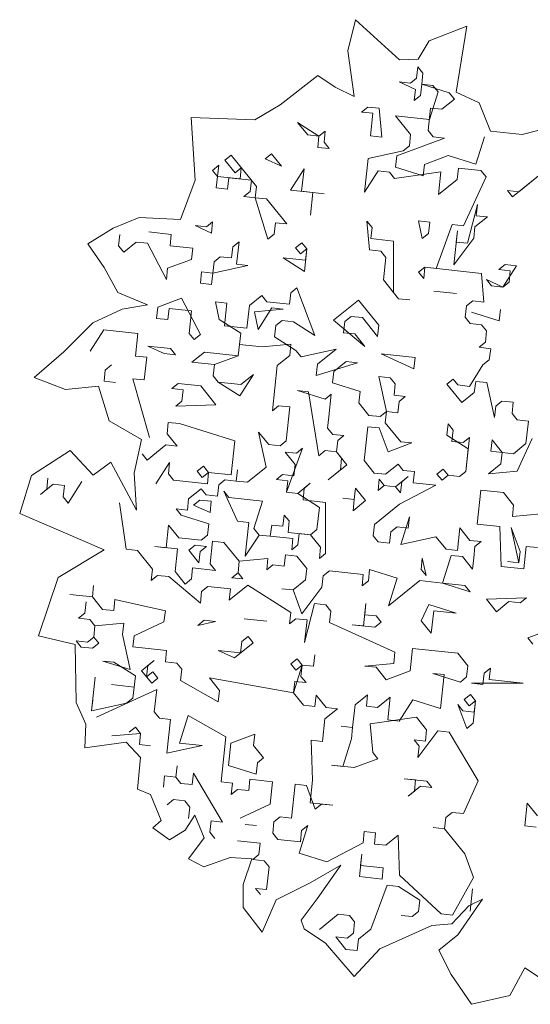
# Model space of a CAD drawing. Header units: metres. Extents: x -228 to 168, y -124 to 293.
# Tile 509 of 613: x 118.88 to 122.35, y 41.93 to 48.64. Entities that reach past the tile are written whole.
import ezdxf

# ---------------------------------------------------------------- set-up
doc = ezdxf.new("R2010")
doc.units = ezdxf.units.M
doc.header["$MEASUREMENT"] = 0
doc.layers.add('Bepflanzung.3 _ UMGEBUNG', color=7, linetype='Continuous')

msp = doc.modelspace()

# ---------------------------------------------------------------- linework, layer by layer
at = {"layer": 'Bepflanzung.3 _ UMGEBUNG', "color": 33, "linetype": 'Continuous', "lineweight": 18, "true_color": 0xa89c73}
for p, q in [((121.1656, 48.639), (121.1125, 48.4259)), ((121.4659, 48.3662), (121.1656, 48.639)), ((121.9227, 48.5949), (121.6672, 48.4941)), ((121.8511, 48.1449), (121.9227, 48.5949)), ((121.6672, 48.4941), (121.5916, 48.369)), ((121.1125, 48.4259), (121.1556, 48.1159)), ((121.5916, 48.369), (121.4659, 48.3662)), ((121.5814, 48.2413), (121.5897, 48.3182)), ((121.5897, 48.3182), (121.624, 48.2756)), ((120.9088, 48.2579), (120.6527, 48.058)), ((121.026, 48.1789), (120.9088, 48.2579)), ((121.5388, 48.207), (121.5814, 48.2413)), ((121.624, 48.2756), (121.6157, 48.1987)), ((121.1556, 48.1159), (121.026, 48.1789)), ((121.5732, 48.1644), (121.462, 48.2152)), ((121.462, 48.2152), (121.5388, 48.207)), ((121.6157, 48.1987), (121.6075, 48.1218)), ((121.6157, 48.1987), (121.8038, 48.1396)), ((121.6926, 48.1905), (121.6157, 48.1987)), ((121.7269, 48.1479), (121.6926, 48.1905)), ((121.5649, 48.0875), (121.5732, 48.1644)), ((121.6075, 48.1218), (121.5649, 48.0875)), ((121.6679, 47.9598), (121.7269, 48.1479)), ((121.8038, 48.1396), (121.8381, 48.0971)), ((122.0066, 48.0732), (121.8511, 48.1449)), ((120.6527, 48.058), (120.4793, 47.9573)), ((121.2066, 48.0093), (121.2491, 48.0436)), ((121.2491, 48.0436), (121.326, 48.0354)), ((121.326, 48.0354), (121.3438, 47.839)), ((121.6761, 48.0367), (121.6596, 47.8829)), ((121.753, 48.0284), (121.6761, 48.0367)), ((121.8381, 48.0971), (121.753, 48.0284)), ((122.0844, 47.88), (122.0066, 48.0732)), ((120.4793, 47.9573), (120.0462, 47.9731)), ((120.0462, 47.9731), (120.074, 47.5463)), ((121.2835, 48.001), (121.2066, 48.0093)), ((121.267, 47.8473), (121.2835, 48.001)), ((121.5402, 47.8568), (121.4372, 47.9845)), ((121.4372, 47.9845), (121.6679, 47.9598)), ((120.9169, 47.8459), (120.7713, 47.9393)), ((120.7713, 47.9393), (120.84, 47.8542)), ((122.5525, 47.9225), (122.3001, 47.8569)), ((120.84, 47.8542), (120.9169, 47.8459)), ((120.9086, 47.7691), (120.9169, 47.8459)), ((120.9169, 47.8459), (120.9594, 47.8803)), ((120.9594, 47.8803), (120.9512, 47.8034)), ((121.3438, 47.839), (121.267, 47.8473)), ((121.7708, 47.8321), (121.4468, 47.7113)), ((121.5319, 47.78), (121.5402, 47.8568)), ((121.6596, 47.8829), (121.694, 47.8404)), ((121.694, 47.8404), (121.7708, 47.8321)), ((121.985, 47.6536), (122.0441, 47.8417)), ((122.3001, 47.8569), (122.0844, 47.88)), ((120.9855, 47.7608), (120.9086, 47.7691)), ((120.9512, 47.8034), (120.9855, 47.7608)), ((121.4894, 47.7456), (121.5319, 47.78)), ((120.277, 47.6813), (120.3196, 47.7156)), ((120.3196, 47.7156), (120.4912, 47.5027)), ((120.5503, 47.6908), (120.5928, 47.7252)), ((120.5928, 47.7252), (120.6615, 47.64)), ((121.2505, 47.6935), (121.4894, 47.7456)), ((121.4468, 47.7113), (121.4386, 47.6344)), ((121.6349, 47.6523), (121.7969, 47.7127)), ((121.7969, 47.7127), (121.985, 47.6536)), ((120.1919, 47.6126), (120.2345, 47.6469)), ((120.2345, 47.6469), (120.2262, 47.57)), ((120.3457, 47.5961), (120.277, 47.6813)), ((120.3882, 47.6304), (120.3457, 47.5961)), ((120.38, 47.5536), (120.3882, 47.6304)), ((120.6615, 47.64), (120.5503, 47.6908)), ((121.2257, 47.4628), (121.2505, 47.6935)), ((121.4386, 47.6344), (121.6266, 47.5754)), ((121.6266, 47.5754), (121.6349, 47.6523)), ((120.2262, 47.57), (120.1919, 47.6126)), ((120.218, 47.4932), (120.2262, 47.57)), ((120.2262, 47.57), (120.38, 47.5536)), ((120.7219, 47.478), (120.8152, 47.6235)), ((120.8152, 47.6235), (120.7987, 47.4698)), ((121.3191, 47.6084), (121.2257, 47.4628)), ((121.396, 47.6001), (121.3191, 47.6084)), ((121.4303, 47.5576), (121.396, 47.6001)), ((121.7461, 47.6015), (121.4303, 47.5576)), ((121.7296, 47.4477), (121.7461, 47.6015)), ((121.8655, 47.6275), (121.8573, 47.5506)), ((122.0193, 47.611), (121.8655, 47.6275)), ((121.9012, 47.2349), (122.0536, 47.5685)), ((122.0536, 47.5685), (122.0193, 47.611)), ((122.4463, 47.6041), (122.2335, 47.4325)), ((122.276, 47.4668), (122.4463, 47.6041)), ((120.074, 47.5463), (119.9752, 47.2772)), ((120.3031, 47.5618), (120.2949, 47.4849)), ((120.4569, 47.5453), (120.3031, 47.5618)), ((120.4486, 47.4684), (120.4569, 47.5453)), ((120.4912, 47.5027), (120.483, 47.4259)), ((121.8573, 47.5506), (121.7296, 47.4477)), ((120.2949, 47.4849), (120.218, 47.4932)), ((120.4061, 47.4341), (120.4486, 47.4684)), ((120.483, 47.4259), (120.4061, 47.4341)), ((120.8756, 47.4615), (120.7219, 47.478)), ((120.7987, 47.4698), (120.9525, 47.4533)), ((120.8756, 47.4615), (120.8591, 47.3077)), ((120.8591, 47.3077), (120.8756, 47.4615)), ((120.9525, 47.4533), (120.8756, 47.4615)), ((122.2335, 47.4325), (122.1992, 47.4751)), ((122.1992, 47.4751), (122.276, 47.4668)), ((120.483, 47.4259), (120.5598, 47.4176)), ((120.5694, 47.1444), (120.483, 47.4259)), ((120.5598, 47.4176), (120.6971, 47.2474)), ((121.9273, 47.1154), (121.9946, 47.3804)), ((121.9946, 47.3804), (121.9863, 47.3035)), ((122.0632, 47.2953), (121.9781, 47.2266)), ((121.9863, 47.3035), (122.0632, 47.2953)), ((119.6931, 47.2913), (119.5162, 47.2176)), ((119.9752, 47.2772), (119.6931, 47.2913)), ((120.185, 47.1856), (120.0738, 47.2364)), ((120.0738, 47.2364), (120.1507, 47.2282)), ((120.1507, 47.2282), (120.1932, 47.2625)), ((120.1932, 47.2625), (120.185, 47.1856)), ((120.6202, 47.2556), (120.612, 47.1787)), ((120.6971, 47.2474), (120.6202, 47.2556)), ((121.2614, 47.0702), (121.2436, 47.2665)), ((121.2436, 47.2665), (121.2779, 47.2239)), ((121.6197, 47.1484), (121.5937, 47.2678)), ((121.5937, 47.2678), (121.6705, 47.2596)), ((121.6705, 47.2596), (121.6623, 47.1827)), ((121.7144, 46.9438), (121.8243, 47.2431)), ((121.8243, 47.2431), (121.9012, 47.2349)), ((119.5162, 47.2176), (119.3433, 47.1117)), ((119.5534, 47.0978), (119.5617, 47.1747)), ((119.758, 47.1925), (119.9118, 47.176)), ((119.9118, 47.176), (119.9035, 47.0992)), ((120.612, 47.1787), (120.5694, 47.1444)), ((121.2779, 47.2239), (121.2696, 47.1471)), ((121.6623, 47.1827), (121.6197, 47.1484)), ((121.8339, 46.9699), (121.8586, 47.2005)), ((121.8586, 47.2005), (121.8504, 47.1237)), ((121.9781, 47.2266), (121.9698, 47.1497)), ((119.3433, 47.1117), (119.4549, 46.9516)), ((119.5877, 47.0553), (119.5534, 47.0978)), ((119.6729, 47.1239), (119.5877, 47.0553)), ((119.7498, 47.1157), (119.6729, 47.1239)), ((119.8788, 46.8685), (119.7498, 47.1157)), ((119.9035, 47.0992), (120.0573, 47.0827)), ((120.3305, 47.0922), (120.3731, 47.1266)), ((120.3731, 47.1266), (120.3566, 46.9728)), ((120.7575, 47.0853), (120.8001, 47.1197)), ((120.8001, 47.1197), (120.8344, 47.0771)), ((121.2696, 47.1471), (121.4234, 47.1306)), ((121.4234, 47.1306), (121.4247, 46.7805)), ((121.9698, 47.1497), (121.8339, 46.9699)), ((121.8504, 47.1237), (121.9273, 47.1154)), ((120.0573, 47.0827), (120.0491, 47.0058)), ((120.3223, 47.0154), (120.3305, 47.0922)), ((120.7918, 47.0428), (120.7575, 47.0853)), ((120.8344, 47.0771), (120.7918, 47.0428)), ((120.8344, 47.0771), (120.8179, 46.9233)), ((120.8261, 47.0002), (120.8344, 47.0771)), ((121.3383, 47.0619), (121.2614, 47.0702)), ((121.3726, 47.0194), (121.3383, 47.0619)), ((120.0491, 47.0058), (119.887, 46.9454)), ((120.1946, 46.9124), (120.2028, 46.9893)), ((120.4335, 46.9646), (120.1946, 46.9124)), ((120.2028, 46.9893), (120.2454, 47.0236)), ((120.2454, 47.0236), (120.3223, 47.0154)), ((120.3566, 46.9728), (120.4335, 46.9646)), ((120.8179, 46.9233), (120.6724, 47.0167)), ((120.6724, 47.0167), (120.8261, 47.0002)), ((121.3561, 46.8656), (121.3726, 47.0194)), ((122.1414, 46.9369), (122.184, 46.9712)), ((122.2609, 46.963), (122.1675, 46.8174)), ((122.184, 46.9712), (122.2609, 46.963)), ((119.4549, 46.9516), (119.5483, 46.7799)), ((119.887, 46.9454), (119.8788, 46.8685)), ((120.1094, 46.8438), (120.1177, 46.9207)), ((120.1177, 46.9207), (120.1946, 46.9124)), ((120.1946, 46.9124), (120.1863, 46.8355)), ((121.595, 46.9177), (121.6376, 46.9521)), ((121.6293, 46.8752), (121.595, 46.9177)), ((121.6376, 46.9521), (121.6293, 46.8752)), ((122.022, 46.9108), (121.6376, 46.9521)), ((121.6376, 46.9521), (121.7144, 46.9438)), ((122.0398, 46.7145), (122.022, 46.9108)), ((122.2183, 46.9287), (122.1414, 46.9369)), ((122.2101, 46.8518), (122.2183, 46.9287)), ((120.1863, 46.8355), (120.1094, 46.8438)), ((121.4591, 46.7379), (121.3561, 46.8656)), ((122.1675, 46.8174), (122.0563, 46.8683)), ((122.0563, 46.8683), (122.0906, 46.8257)), ((122.0906, 46.8257), (122.1675, 46.8174)), ((122.1675, 46.8174), (122.2101, 46.8518)), ((119.5483, 46.7799), (119.7492, 46.6965)), ((120.4431, 46.6913), (120.5282, 46.76)), ((120.5282, 46.76), (120.5625, 46.7174)), ((120.7163, 46.7009), (120.7245, 46.7778)), ((120.7245, 46.7778), (120.7671, 46.8121)), ((120.7671, 46.8121), (120.8879, 46.4881)), ((121.4247, 46.7805), (121.4591, 46.7379)), ((121.698, 46.79), (121.8517, 46.7736)), ((121.8517, 46.7736), (121.698, 46.79)), ((119.7492, 46.6965), (119.5769, 46.6659)), ((119.8197, 46.6804), (119.9817, 46.7408)), ((119.9817, 46.7408), (120.1108, 46.4937)), ((120.2385, 46.5966), (120.2124, 46.7161)), ((120.2124, 46.7161), (120.2893, 46.7078)), ((120.2893, 46.7078), (120.2728, 46.5541)), ((120.4266, 46.5376), (120.4431, 46.6913)), ((120.5625, 46.7174), (120.7163, 46.7009)), ((121.0156, 46.591), (121.1858, 46.7283)), ((121.1858, 46.7283), (121.3231, 46.5581)), ((121.4591, 46.7379), (121.5359, 46.7297)), ((121.5359, 46.7297), (121.4591, 46.7379)), ((121.9204, 46.6884), (121.9629, 46.7227)), ((121.9629, 46.7227), (122.0398, 46.7145)), ((119.5769, 46.6659), (119.3786, 46.5729)), ((119.8115, 46.6035), (119.8197, 46.6804)), ((119.8966, 46.6722), (119.8884, 46.5953)), ((120.0504, 46.6557), (119.8966, 46.6722)), ((120.0339, 46.5019), (120.0504, 46.6557)), ((120.4774, 46.6488), (120.6737, 46.6666)), ((120.5034, 46.5293), (120.4774, 46.6488)), ((120.5968, 46.6748), (120.5034, 46.5293)), ((120.6737, 46.6666), (120.5968, 46.6748)), ((121.9121, 46.6115), (121.9204, 46.6884)), ((122.1428, 46.5868), (121.9547, 46.6459)), ((121.9547, 46.6459), (122.1428, 46.5868)), ((122.151, 46.6637), (122.1428, 46.5868)), ((122.1428, 46.5868), (122.151, 46.6637)), ((119.3786, 46.5729), (119.1799, 46.3761)), ((119.8884, 46.5953), (119.8115, 46.6035)), ((120.384, 46.5032), (120.2385, 46.5966)), ((120.6655, 46.5897), (120.6229, 46.5554)), ((120.7423, 46.5815), (120.6655, 46.5897)), ((120.8879, 46.4881), (120.7423, 46.5815)), ((121.2297, 46.4125), (121.0156, 46.591)), ((121.0925, 46.5828), (121.0842, 46.5059)), ((121.135, 46.6171), (121.0925, 46.5828)), ((121.2119, 46.6089), (121.135, 46.6171)), ((121.3149, 46.4812), (121.2119, 46.6089)), ((121.3231, 46.5581), (121.3149, 46.4812)), ((121.9464, 46.569), (121.9121, 46.6115)), ((122.0233, 46.5607), (121.9464, 46.569)), ((122.0576, 46.5182), (122.0233, 46.5607)), ((119.4531, 46.5253), (119.3598, 46.3798)), ((119.6838, 46.5006), (119.4531, 46.5253)), ((119.6673, 46.3468), (119.6838, 46.5006)), ((120.0682, 46.4593), (120.0339, 46.5019)), ((120.1108, 46.4937), (120.0682, 46.4593)), ((120.2728, 46.5541), (120.4266, 46.5376)), ((120.3675, 46.3495), (120.384, 46.5032)), ((120.6229, 46.5554), (120.6147, 46.4785)), ((121.0842, 46.5059), (121.1611, 46.4977)), ((121.1611, 46.4977), (121.2297, 46.4125)), ((122.0494, 46.4413), (122.0576, 46.5182)), ((120.3758, 46.4264), (120.3675, 46.3495)), ((120.5295, 46.4099), (120.3758, 46.4264)), ((120.7259, 46.4277), (120.5295, 46.4099)), ((120.6147, 46.4785), (120.7602, 46.3851)), ((120.7176, 46.3508), (120.7259, 46.4277)), ((122.0068, 46.407), (122.0494, 46.4413)), ((119.1799, 46.3761), (118.9781, 46.202)), ((119.8636, 46.3646), (119.7524, 46.4154)), ((119.7524, 46.4154), (119.9062, 46.399)), ((119.9405, 46.3564), (119.8636, 46.3646)), ((119.9062, 46.399), (119.9405, 46.3564)), ((120.0517, 46.3056), (120.1369, 46.3742)), ((120.1369, 46.3742), (120.3675, 46.3495)), ((120.7602, 46.3851), (120.7945, 46.3426)), ((120.7945, 46.3426), (121.0334, 46.3947)), ((121.0334, 46.3947), (120.9057, 46.2917)), ((121.5633, 46.2601), (121.3409, 46.3617)), ((121.3409, 46.3617), (121.5716, 46.337)), ((122.0854, 46.3966), (122.0068, 46.407)), ((122.0755, 46.3218), (122.0854, 46.3966)), ((119.7442, 46.3386), (119.6673, 46.3468)), ((119.7277, 46.1848), (119.7442, 46.3386)), ((120.2055, 46.2891), (120.0517, 46.3056)), ((120.2055, 46.2891), (120.1972, 46.2122)), ((120.1972, 46.2122), (120.2055, 46.2891)), ((120.3675, 46.3495), (120.2055, 46.2891)), ((120.6325, 46.2822), (120.7176, 46.3508)), ((120.8975, 46.2149), (121.1789, 46.3013)), ((120.9057, 46.2917), (120.8975, 46.2149)), ((121.102, 46.3096), (121.0169, 46.2409)), ((121.1789, 46.3013), (121.102, 46.3096)), ((121.5716, 46.337), (121.5633, 46.2601)), ((122.0329, 46.2875), (122.0755, 46.3218)), ((119.4627, 46.2521), (119.4545, 46.1752)), ((119.5053, 46.2864), (119.4627, 46.2521)), ((120.4705, 46.2218), (120.3771, 46.0763)), ((120.3853, 46.1531), (120.4705, 46.2218)), ((120.5995, 45.9746), (120.6325, 46.2822)), ((121.0169, 46.2409), (121.0087, 46.1641)), ((121.9412, 46.1399), (122.0329, 46.2875)), ((118.9781, 46.202), (119.1911, 46.1184)), ((119.4545, 46.1752), (119.5314, 46.167)), ((119.7633, 45.7921), (119.6508, 46.193)), ((119.6508, 46.193), (119.7277, 46.1848)), ((119.9158, 46.1257), (119.9583, 46.1601)), ((119.9583, 46.1601), (120.1121, 46.1436)), ((120.1972, 46.2122), (120.2316, 46.1696)), ((120.2316, 46.1696), (120.1972, 46.2122)), ((120.2316, 46.1696), (120.3853, 46.1531)), ((120.3771, 46.0763), (120.2316, 46.1696)), ((121.0087, 46.1641), (121.1967, 46.105)), ((121.3766, 45.9691), (121.3244, 46.208)), ((121.3244, 46.208), (121.4013, 46.1997)), ((121.4013, 46.1997), (121.4356, 46.1571)), ((121.4356, 46.1571), (121.4274, 46.0803)), ((121.7875, 46.1563), (121.83, 46.1907)), ((121.8887, 46.0308), (121.7875, 46.1563)), ((121.83, 46.1907), (121.8626, 46.1502)), ((121.9838, 46.1742), (121.9738, 46.0994)), ((122.059, 46.1681), (121.9838, 46.1742)), ((122.1111, 45.9292), (122.059, 46.1681)), ((119.1911, 46.1184), (119.4173, 46.1432)), ((119.4173, 46.1432), (119.4899, 45.9062)), ((119.9927, 46.1175), (119.9158, 46.1257)), ((119.9844, 46.0406), (119.9927, 46.1175)), ((120.1121, 46.1436), (120.2151, 46.0159)), ((120.8466, 46.1037), (120.7698, 46.1119)), ((120.7698, 46.1119), (120.9578, 46.0528)), ((120.9166, 45.6684), (120.8466, 46.1037)), ((120.9578, 46.0528), (121.0004, 46.0872)), ((121.0004, 46.0872), (120.9839, 45.9334)), ((121.1967, 46.105), (121.1885, 46.0281)), ((121.8626, 46.1502), (121.9412, 46.1399)), ((121.9738, 46.0994), (121.8887, 46.0308)), ((119.9419, 46.0063), (119.9844, 46.0406)), ((121.1885, 46.0281), (121.2571, 45.943)), ((121.4274, 46.0803), (121.5043, 46.072)), ((121.4617, 46.0377), (121.4535, 45.9608)), ((121.5043, 46.072), (121.4617, 46.0377)), ((122.1619, 46.0404), (122.1194, 46.006)), ((122.2388, 46.0321), (122.1619, 46.0404)), ((122.2306, 45.9552), (122.2388, 46.0321)), ((120.2151, 46.0159), (119.9419, 46.0063)), ((120.6421, 46.009), (120.5995, 45.9746)), ((120.7189, 46.0007), (120.6421, 46.009)), ((120.6942, 45.7701), (120.7189, 46.0007)), ((121.334, 45.9347), (121.3766, 45.9691)), ((121.3766, 45.9691), (121.3683, 45.8922)), ((121.4535, 45.9608), (121.3766, 45.9691)), ((122.1194, 46.006), (122.1111, 45.9292)), ((122.2649, 45.9127), (122.2306, 45.9552)), ((119.4899, 45.9062), (119.7096, 45.7792)), ((119.891, 45.8951), (119.8828, 45.8182)), ((119.9679, 45.8868), (119.891, 45.8951)), ((120.3441, 45.7687), (119.9679, 45.8868)), ((120.9839, 45.9334), (120.9757, 45.8565)), ((121.2571, 45.943), (121.334, 45.9347)), ((121.3683, 45.8922), (121.473, 45.7623)), ((122.3418, 45.9044), (122.2649, 45.9127)), ((122.3253, 45.7506), (122.3418, 45.9044)), ((120.5583, 45.5902), (120.5061, 45.8291)), ((120.5061, 45.8291), (120.5748, 45.744)), ((120.9757, 45.8565), (121.01, 45.8139)), ((121.2489, 45.8661), (121.2242, 45.6354)), ((121.3258, 45.8578), (121.2489, 45.8661)), ((121.3879, 45.6937), (121.3258, 45.8578)), ((121.7871, 45.8084), (121.7953, 45.8853)), ((121.7953, 45.8853), (121.8296, 45.8427)), ((121.8296, 45.8427), (121.8214, 45.7658)), ((119.7096, 45.7792), (119.659, 45.5502)), ((119.8828, 45.8182), (119.9514, 45.7331)), ((120.3194, 45.5381), (120.3441, 45.7687)), ((120.6516, 45.7357), (120.6942, 45.7701)), ((121.01, 45.8139), (121.0869, 45.8057)), ((121.0443, 45.7714), (121.0361, 45.6945)), ((121.0869, 45.8057), (121.0443, 45.7714)), ((121.5482, 45.7562), (121.3879, 45.6937)), ((121.473, 45.7623), (121.5482, 45.7562)), ((121.9326, 45.715), (121.7871, 45.8084)), ((121.8214, 45.7658), (121.8983, 45.7576)), ((121.8983, 45.7576), (121.9409, 45.7919)), ((121.9409, 45.7919), (121.9161, 45.5612)), ((122.0864, 45.6985), (122.0946, 45.7754)), ((122.0946, 45.7754), (122.1633, 45.6903)), ((122.3678, 45.785), (122.2662, 45.5626)), ((119.2237, 45.7031), (118.9608, 45.5333)), ((119.3804, 45.5349), (119.2237, 45.7031)), ((119.8745, 45.7413), (119.7469, 45.6384)), ((119.9514, 45.7331), (119.8745, 45.7413)), ((120.5748, 45.744), (120.6516, 45.7357)), ((120.7546, 45.608), (120.686, 45.6932)), ((120.686, 45.6932), (120.7628, 45.6849)), ((120.8054, 45.7192), (120.6955, 45.4199)), ((120.7628, 45.6849), (120.8054, 45.7192)), ((120.9592, 45.7027), (120.9166, 45.6684)), ((121.0361, 45.6945), (120.9592, 45.7027)), ((121.0361, 45.6945), (121.1064, 45.6072)), ((121.0704, 45.6519), (121.0361, 45.6945)), ((121.9161, 45.5612), (121.9326, 45.715)), ((122.1633, 45.6903), (122.0864, 45.6985)), ((122.155, 45.6134), (122.1633, 45.6903)), ((122.1633, 45.6903), (122.2401, 45.682)), ((122.2401, 45.682), (122.3253, 45.7506)), ((119.5002, 45.6238), (119.3804, 45.5349)), ((119.6755, 45.2976), (119.5002, 45.6238)), ((119.7469, 45.6384), (119.7125, 45.6809)), ((119.8072, 45.4763), (119.9006, 45.6219)), ((119.9006, 45.6219), (119.8924, 45.545)), ((121.0639, 45.5729), (121.0704, 45.6519)), ((121.2242, 45.6354), (121.2928, 45.5503)), ((120.0887, 45.5628), (120.1313, 45.5971)), ((120.123, 45.5202), (120.0887, 45.5628)), ((120.1656, 45.5546), (120.123, 45.5202)), ((120.1313, 45.5971), (120.1656, 45.5546)), ((120.1573, 45.4777), (120.1656, 45.5546)), ((120.1656, 45.5546), (120.3194, 45.5381)), ((120.3537, 45.4955), (120.3619, 45.5724)), ((120.3619, 45.5724), (120.3537, 45.4955)), ((120.4306, 45.4873), (120.5583, 45.5902)), ((120.7464, 45.5311), (120.7546, 45.608)), ((121.1064, 45.6072), (120.9787, 45.5043)), ((120.9787, 45.5043), (121.0639, 45.5729)), ((121.2928, 45.5503), (121.3697, 45.5421)), ((121.3697, 45.5421), (121.4548, 45.6107)), ((121.4548, 45.6107), (121.4891, 45.5681)), ((121.4891, 45.5681), (121.566, 45.5599)), ((121.566, 45.5599), (121.5578, 45.483)), ((121.7198, 45.5434), (121.7623, 45.5777)), ((121.7623, 45.5777), (121.7967, 45.5352)), ((121.9161, 45.5612), (121.8735, 45.5269)), ((121.8735, 45.5269), (121.9161, 45.5612)), ((122.0699, 45.5447), (122.155, 45.6134)), ((122.2662, 45.5626), (122.0699, 45.5447)), ((118.9608, 45.5333), (118.8802, 45.2746)), ((119.0645, 45.4394), (119.0727, 45.5162)), ((119.3034, 45.4915), (119.21, 45.346)), ((119.659, 45.5502), (119.6755, 45.2976)), ((119.8924, 45.545), (119.9267, 45.5024)), ((119.9267, 45.5024), (120.1573, 45.4777)), ((120.2342, 45.4694), (120.2768, 45.5037)), ((120.2768, 45.5037), (120.3537, 45.4955)), ((120.3537, 45.4955), (120.4306, 45.4873)), ((120.6269, 45.5051), (120.6695, 45.5394)), ((120.7038, 45.4968), (120.6269, 45.5051)), ((120.6695, 45.5394), (120.7464, 45.5311)), ((120.6955, 45.4199), (120.7038, 45.4968)), ((121.3189, 45.4309), (121.3271, 45.5077)), ((121.3271, 45.5077), (121.3614, 45.4652)), ((121.4383, 45.4569), (121.5234, 45.5256)), ((121.4809, 45.4913), (121.4726, 45.4144)), ((121.5234, 45.5256), (121.4809, 45.4913)), ((121.7541, 45.5008), (121.7198, 45.5434)), ((121.7967, 45.5352), (121.7541, 45.5008)), ((121.8735, 45.5269), (121.7967, 45.5352)), ((121.7967, 45.5352), (121.8735, 45.5269)), ((119.107, 45.4737), (119.0219, 45.405)), ((119.0219, 45.405), (119.0645, 45.4394)), ((119.1839, 45.4654), (119.107, 45.4737)), ((119.1757, 45.3885), (119.1839, 45.4654)), ((120.0296, 45.3747), (120.1148, 45.4434)), ((120.1148, 45.4434), (120.1491, 45.4008)), ((120.226, 45.3925), (120.2342, 45.4694)), ((120.3633, 45.2223), (120.2685, 45.4269)), ((120.2685, 45.4269), (120.3029, 45.3843)), ((120.7724, 45.4117), (120.6955, 45.4199)), ((120.6955, 45.4199), (120.7724, 45.4117)), ((120.7724, 45.4117), (120.8576, 45.4803)), ((120.815, 45.446), (120.8085, 45.367)), ((120.8576, 45.4803), (120.815, 45.446)), ((121.1568, 45.3705), (121.1651, 45.4474)), ((121.1651, 45.4474), (121.2337, 45.3622)), ((121.3614, 45.4652), (121.3189, 45.4309)), ((121.4383, 45.4569), (121.3614, 45.4652)), ((121.3614, 45.4652), (121.4383, 45.4569)), ((121.4726, 45.4144), (121.4383, 45.4569)), ((121.7115, 45.4665), (121.4644, 45.3375)), ((121.5578, 45.483), (121.7115, 45.4665)), ((121.9943, 45.2029), (122.0191, 45.4335)), ((122.0191, 45.4335), (122.1728, 45.417)), ((122.1728, 45.417), (122.2415, 45.3319)), ((119.21, 45.346), (119.1757, 45.3885)), ((120.0214, 45.2978), (120.0296, 45.3747)), ((120.064, 45.3321), (120.1065, 45.3665)), ((120.1065, 45.3665), (120.1834, 45.3582)), ((120.1491, 45.4008), (120.226, 45.3925)), ((120.1834, 45.3582), (120.1752, 45.2813)), ((120.3029, 45.3843), (120.5335, 45.3596)), ((120.5335, 45.3596), (120.4745, 45.1715)), ((120.9197, 45.3162), (120.7724, 45.4117)), ((120.8085, 45.367), (120.9622, 45.3505)), ((120.9622, 45.3505), (120.9618, 45.0025)), ((121.1568, 45.3705), (121.08, 45.3787)), ((121.08, 45.3787), (121.1568, 45.3705)), ((121.1486, 45.2936), (121.1568, 45.3705)), ((121.2337, 45.3622), (121.1486, 45.2936)), ((119.604, 45.0315), (119.5601, 45.3473)), ((119.9788, 45.2635), (119.9445, 45.3061)), ((119.9445, 45.3061), (120.0214, 45.2978)), ((120.1752, 45.2813), (120.064, 45.3321)), ((120.9015, 45.1646), (120.9197, 45.3162)), ((121.4644, 45.3375), (121.2941, 45.2002)), ((122.2415, 45.3319), (122.2332, 45.255)), ((118.8802, 45.2746), (119.454, 45.0259)), ((120.1669, 45.2045), (119.9788, 45.2635)), ((120.4401, 45.214), (120.3633, 45.2223)), ((120.6708, 45.1893), (120.6808, 45.264)), ((120.6808, 45.264), (120.7134, 45.2236)), ((120.7134, 45.2236), (120.7068, 45.1446)), ((121.533, 45.2524), (121.474, 45.0643)), ((121.5248, 45.1755), (121.533, 45.2524)), ((122.2332, 45.255), (122.4296, 45.2728)), ((119.8772, 45.0411), (119.8937, 45.1949)), ((119.8937, 45.1949), (119.9623, 45.1097)), ((120.1587, 45.1276), (120.1669, 45.2045)), ((120.4154, 44.9834), (120.4401, 45.214)), ((120.4745, 45.1715), (120.5105, 45.1268)), ((120.5857, 45.1207), (120.5956, 45.1954)), ((120.5956, 45.1954), (120.6708, 45.1893)), ((120.8589, 45.1302), (120.9015, 45.1646)), ((121.2941, 45.2002), (121.2859, 45.1233)), ((121.3971, 45.0725), (121.4053, 45.1494)), ((121.4053, 45.1494), (121.4479, 45.1837)), ((121.4479, 45.1837), (121.5248, 45.1755)), ((121.8584, 45.023), (121.8749, 45.1768)), ((121.8749, 45.1768), (121.9435, 45.0917)), ((122.1481, 45.1864), (121.9943, 45.2029)), ((122.1577, 44.9132), (122.1481, 45.1864)), ((122.2771, 44.9392), (122.225, 45.1781)), ((122.225, 45.1781), (122.2854, 45.0161)), ((119.9623, 45.1097), (120.1161, 45.0932)), ((120.1161, 45.0932), (120.1587, 45.1276)), ((120.193, 45.085), (120.1765, 44.9312)), ((120.2699, 45.0768), (120.193, 45.085)), ((120.5105, 45.1268), (120.4154, 44.9834)), ((120.5105, 45.1268), (120.5857, 45.1207)), ((120.5857, 45.1207), (120.5105, 45.1268)), ((120.7394, 45.1042), (120.5857, 45.1207)), ((120.7068, 45.1446), (120.8589, 45.1302)), ((120.7312, 45.0273), (120.7394, 45.1042)), ((120.782, 45.1385), (120.7738, 45.0616)), ((120.8589, 45.1302), (120.782, 45.1385)), ((120.9275, 45.0451), (120.8589, 45.1302)), ((121.2859, 45.1233), (121.3202, 45.0808)), ((121.3202, 45.0808), (121.3971, 45.0725)), ((121.474, 45.0643), (121.7129, 45.1164)), ((121.7129, 45.1164), (121.7815, 45.0313)), ((121.9435, 45.0917), (122.0204, 45.0834)), ((122.0204, 45.0834), (121.9778, 45.0491)), ((119.454, 45.0259), (119.1426, 44.8379)), ((119.6809, 45.0233), (119.604, 45.0315)), ((119.7838, 44.8956), (119.6809, 45.0233)), ((119.9541, 45.0329), (119.8003, 45.0493)), ((119.8003, 45.0493), (119.8772, 45.0411)), ((119.9376, 44.8791), (119.9541, 45.0329)), ((120.031, 45.0246), (120.0735, 45.0589)), ((120.0996, 44.9395), (120.031, 45.0246)), ((120.0735, 45.0589), (120.1504, 45.0507)), ((120.1079, 45.0164), (120.0996, 44.9395)), ((120.1504, 45.0507), (120.1079, 45.0164)), ((120.3728, 44.9491), (120.2699, 45.0768)), ((120.7738, 45.0616), (120.7312, 45.0273)), ((120.9193, 44.9682), (120.9275, 45.0451)), ((121.7815, 45.0313), (121.8584, 45.023)), ((121.9778, 45.0491), (121.9696, 44.9722)), ((122.2854, 45.0161), (122.2771, 44.9392)), ((122.3279, 45.0504), (122.3114, 44.8967)), ((122.4048, 45.0422), (122.3279, 45.0504)), ((120.3728, 44.9491), (120.3663, 44.87)), ((120.3663, 44.87), (120.3728, 44.9491)), ((120.5692, 44.9669), (120.3728, 44.9491)), ((120.5609, 44.89), (120.5692, 44.9669)), ((120.6886, 44.993), (120.6804, 44.9161)), ((120.7655, 44.9847), (120.6886, 44.993)), ((120.8341, 44.8996), (120.7655, 44.9847)), ((120.9618, 45.0025), (120.9193, 44.9682)), ((121.6195, 44.9709), (121.6112, 44.894)), ((121.6456, 44.8514), (121.6195, 44.9709)), ((121.8158, 44.9887), (121.7568, 44.8006)), ((121.8927, 44.9805), (121.8158, 44.9887)), ((121.9613, 44.8953), (121.8927, 44.9805)), ((121.9696, 44.9722), (121.9613, 44.8953)), ((122.2771, 44.9392), (122.2002, 44.9475)), ((122.2002, 44.9475), (122.2771, 44.9392)), ((119.7756, 44.8187), (119.7838, 44.8956)), ((120.0571, 44.9052), (120.0488, 44.8283)), ((120.2125, 44.8865), (120.0571, 44.9052)), ((120.1765, 44.9312), (120.2125, 44.8865)), ((120.6035, 44.9243), (120.5609, 44.89)), ((120.6804, 44.9161), (120.6035, 44.9243)), ((120.8259, 44.8227), (120.8341, 44.8996)), ((120.9879, 44.8831), (120.9454, 44.8488)), ((121.2186, 44.8583), (120.9879, 44.8831)), ((121.2611, 44.8927), (121.2529, 44.8158)), ((121.4492, 44.8336), (121.2611, 44.8927)), ((121.6112, 44.894), (121.6456, 44.8514)), ((122.3114, 44.8967), (122.1577, 44.9132)), ((119.1426, 44.8379), (119.0077, 44.4403)), ((119.8182, 44.853), (119.7756, 44.8187)), ((119.895, 44.8448), (119.8182, 44.853)), ((120.1109, 44.6641), (119.895, 44.8448)), ((120.0062, 44.794), (119.9376, 44.8791)), ((120.0488, 44.8283), (120.0062, 44.794)), ((120.3237, 44.8357), (120.3663, 44.87)), ((120.3989, 44.8296), (120.3237, 44.8357)), ((120.3663, 44.87), (120.3989, 44.8296)), ((120.7408, 44.7541), (120.8259, 44.8227)), ((120.9454, 44.8488), (120.9371, 44.7719)), ((121.2103, 44.7815), (121.2186, 44.8583)), ((121.2529, 44.8158), (121.2103, 44.7815)), ((121.3902, 44.6455), (121.4492, 44.8336)), ((121.603, 44.8171), (121.3902, 44.6455)), ((121.7568, 44.8006), (121.603, 44.8171)), ((119.3747, 44.7062), (119.3829, 44.783)), ((119.3829, 44.783), (119.3747, 44.7062)), ((120.16, 44.7775), (120.1174, 44.7431)), ((120.3138, 44.761), (120.16, 44.7775)), ((120.4332, 44.787), (120.3055, 44.6841)), ((120.3055, 44.6841), (120.3138, 44.761)), ((120.7243, 44.6003), (120.4332, 44.787)), ((120.7408, 44.7541), (120.6639, 44.7623)), ((120.6639, 44.7623), (120.7408, 44.7541)), ((120.8012, 44.592), (120.7408, 44.7541)), ((120.9371, 44.7719), (120.8012, 44.592)), ((121.7568, 44.8006), (121.9105, 44.7841)), ((121.9449, 44.7416), (121.7568, 44.8006)), ((121.9105, 44.7841), (121.9449, 44.7416)), ((119.2209, 44.7227), (119.3747, 44.7062)), ((119.3747, 44.7062), (119.4433, 44.621)), ((119.5202, 44.6128), (119.5284, 44.6897)), ((119.5284, 44.6897), (119.872, 44.612)), ((120.1174, 44.7431), (120.1109, 44.6641)), ((122.0561, 44.6908), (122.3293, 44.7003)), ((122.1247, 44.6056), (122.0561, 44.6908)), ((122.3293, 44.7003), (122.2867, 44.666)), ((119.3239, 44.595), (119.3321, 44.6718)), ((119.4433, 44.621), (119.5202, 44.6128)), ((119.872, 44.612), (119.8621, 44.5372)), ((120.8863, 44.6607), (120.819, 44.3957)), ((120.9632, 44.6524), (120.8863, 44.6607)), ((120.9975, 44.6099), (120.9632, 44.6524)), ((121.2199, 44.5082), (121.2364, 44.662)), ((121.2364, 44.662), (121.2282, 44.5851)), ((121.6126, 44.5439), (121.6634, 44.6551)), ((121.6634, 44.6551), (121.8515, 44.596)), ((121.6977, 44.6125), (121.6812, 44.4588)), ((121.8515, 44.596), (121.6977, 44.6125)), ((122.2098, 44.6743), (122.1247, 44.6056)), ((122.2867, 44.666), (122.2098, 44.6743)), ((119.2813, 44.5606), (119.3239, 44.595)), ((119.3582, 44.5524), (119.2813, 44.5606)), ((119.3925, 44.5098), (119.3582, 44.5524)), ((120.0927, 44.5125), (120.1353, 44.5468)), ((120.1353, 44.5468), (120.2122, 44.5386)), ((120.4085, 44.5564), (120.5623, 44.5399)), ((120.5623, 44.5399), (120.4085, 44.5564)), ((120.716, 44.5234), (120.7243, 44.6003)), ((120.7586, 44.5577), (120.716, 44.5234)), ((120.8355, 44.5495), (120.7586, 44.5577)), ((120.819, 44.3957), (120.8355, 44.5495)), ((120.9893, 44.533), (120.9975, 44.6099)), ((121.2282, 44.5851), (121.305, 44.5769)), ((121.305, 44.5769), (121.3394, 44.5343)), ((119.3925, 44.5098), (119.3843, 44.4329)), ((119.3843, 44.4329), (119.3925, 44.5098)), ((119.5888, 44.5276), (119.3925, 44.5098)), ((119.5806, 44.4508), (119.5888, 44.5276)), ((119.8621, 44.5372), (119.6592, 44.4404)), ((120.2122, 44.5386), (120.0927, 44.5125)), ((121.4341, 44.3297), (120.9893, 44.533)), ((121.2968, 44.5), (121.143, 44.5165)), ((121.143, 44.5165), (121.2199, 44.5082)), ((121.3394, 44.5343), (121.2968, 44.5)), ((121.6812, 44.4588), (121.6126, 44.5439)), ((122.3389, 44.4271), (122.5009, 44.4875)), ((119.0077, 44.4403), (119.2569, 44.3828)), ((119.3417, 44.3986), (119.3843, 44.4329)), ((119.3843, 44.4329), (119.4186, 44.3904)), ((119.6327, 44.2119), (119.5806, 44.4508)), ((119.6592, 44.4404), (119.6492, 44.3656)), ((120.392, 44.4026), (120.4346, 44.4369)), ((120.4346, 44.4369), (120.4689, 44.3944)), ((122.3732, 44.3845), (122.3389, 44.4271)), ((119.2569, 44.3828), (119.2646, 43.9873)), ((119.2991, 44.3643), (119.2648, 44.4069)), ((119.2648, 44.4069), (119.3417, 44.3986)), ((119.376, 44.3561), (119.2991, 44.3643)), ((119.4186, 44.3904), (119.376, 44.3561)), ((119.6492, 44.3656), (119.8799, 44.3409)), ((120.4689, 44.3944), (120.3412, 44.2914)), ((120.3838, 44.3257), (120.392, 44.4026)), ((121.5535, 44.3558), (121.537, 44.202)), ((121.8611, 44.3228), (121.5535, 44.3558)), ((119.8799, 44.3409), (119.8716, 44.264)), ((120.3412, 44.2914), (120.23, 44.3422)), ((120.23, 44.3422), (120.3838, 44.3257)), ((120.7256, 44.2502), (120.7682, 44.2845)), ((120.7682, 44.2845), (120.8025, 44.2419)), ((120.8794, 44.2337), (120.8876, 44.3106)), ((120.8876, 44.3106), (120.8794, 44.2337)), ((121.4258, 44.2529), (121.4341, 44.3297)), ((121.9297, 44.2377), (121.8611, 44.3228)), ((119.5215, 44.2627), (119.4464, 44.2688)), ((119.4464, 44.2688), (119.6327, 44.2119)), ((119.6671, 44.1693), (119.5215, 44.2627)), ((119.7096, 44.2036), (119.7947, 44.2723)), ((119.7522, 44.2379), (119.7439, 44.1611)), ((119.7947, 44.2723), (119.7522, 44.2379)), ((119.8716, 44.264), (119.9485, 44.2558)), ((119.9485, 44.2558), (119.9828, 44.2132)), ((119.9828, 44.2132), (119.9746, 44.1363)), ((120.7599, 44.2076), (120.7256, 44.2502)), ((120.7434, 44.0538), (120.8025, 44.2419)), ((120.8025, 44.2419), (120.7599, 44.2076)), ((120.8025, 44.2419), (120.7943, 44.1651)), ((120.8025, 44.2419), (120.8794, 44.2337)), ((120.8794, 44.2337), (120.8025, 44.2419)), ((121.2295, 44.235), (121.4258, 44.2529)), ((121.3064, 44.2268), (121.2295, 44.235)), ((121.375, 44.1416), (121.3064, 44.2268)), ((121.9214, 44.1608), (121.9297, 44.2377)), ((122.0409, 44.1869), (122.0835, 44.2212)), ((122.0835, 44.2212), (122.0752, 44.1443)), ((119.3938, 44.1597), (119.3691, 43.9291)), ((119.6588, 44.0924), (119.6671, 44.1693)), ((119.7783, 44.1185), (119.7096, 44.2036)), ((119.7439, 44.1611), (119.7865, 44.1954)), ((119.8208, 44.1528), (119.7783, 44.1185)), ((119.7865, 44.1954), (119.8208, 44.1528)), ((120.2396, 44.069), (120.1709, 44.1541)), ((120.1709, 44.1541), (120.7434, 44.0538)), ((120.7943, 44.1651), (120.8286, 44.1225)), ((121.537, 44.202), (121.375, 44.1416)), ((121.7677, 44.1773), (121.6908, 44.1855)), ((121.6908, 44.1855), (121.8789, 44.1265)), ((121.7429, 43.9466), (121.7677, 44.1773)), ((121.8789, 44.1265), (121.9214, 44.1608)), ((122.0327, 44.11), (122.0409, 44.1869)), ((122.0752, 44.1443), (122.3059, 44.1196)), ((119.8126, 44.0759), (119.4034, 43.8865)), ((119.6588, 44.0924), (119.505, 44.1089)), ((119.505, 44.1089), (119.6588, 44.0924)), ((119.6506, 44.0155), (119.6588, 44.0924)), ((119.7961, 43.9222), (119.8126, 44.0759)), ((119.9746, 44.1363), (120.2313, 43.9921)), ((120.7517, 44.1307), (120.7434, 44.0538)), ((120.8286, 44.1225), (120.7517, 44.1307)), ((122.3059, 44.1196), (121.9558, 44.1182)), ((121.9558, 44.1182), (122.0327, 44.11)), ((119.608, 43.9812), (119.6506, 44.0155)), ((120.2313, 43.9921), (120.2396, 44.069)), ((120.7434, 44.0538), (120.8121, 43.9687)), ((120.889, 43.9605), (120.8972, 44.0374)), ((120.8972, 44.0374), (120.9658, 43.9522)), ((121.1622, 43.9701), (121.2473, 44.0387)), ((121.2473, 44.0387), (121.2391, 43.9618)), ((121.3159, 43.9536), (121.4011, 44.0222)), ((121.4011, 44.0222), (121.3846, 43.8684)), ((121.905, 44.007), (121.9475, 44.0414)), ((121.9475, 44.0414), (121.9818, 43.9988)), ((119.2646, 43.9873), (119.3295, 43.8382)), ((119.3691, 43.9291), (119.3773, 44.0059)), ((119.3691, 43.9291), (119.608, 43.9812)), ((120.8121, 43.9687), (120.889, 43.9605)), ((121.0427, 43.944), (120.9576, 43.8753)), ((120.9658, 43.9522), (121.0427, 43.944)), ((121.1457, 43.8163), (121.1622, 43.9701)), ((121.2391, 43.9618), (121.3159, 43.9536)), ((121.4615, 43.8602), (121.5548, 44.0057)), ((121.5548, 44.0057), (121.7429, 43.9466)), ((121.9228, 43.8107), (121.8624, 43.9727)), ((121.8624, 43.9727), (121.8967, 43.9302)), ((121.9393, 43.9645), (121.905, 44.007)), ((121.9818, 43.9988), (121.9393, 43.9645)), ((121.9818, 43.9988), (121.9653, 43.845)), ((121.9736, 43.9219), (121.9818, 43.9988)), ((119.8304, 43.8796), (119.7961, 43.9222)), ((119.9073, 43.8713), (119.8304, 43.8796)), ((120.0267, 43.8974), (119.9677, 43.7093)), ((120.2835, 43.7532), (120.0267, 43.8974)), ((120.9576, 43.8753), (120.9411, 43.7216)), ((121.5809, 43.8863), (121.2651, 43.8424)), ((121.6496, 43.8011), (121.5809, 43.8863)), ((121.8967, 43.9302), (121.9736, 43.9219)), ((119.3295, 43.8382), (119.3234, 43.6781)), ((119.6258, 43.7849), (119.6684, 43.8192)), ((119.6684, 43.8192), (119.7027, 43.7766)), ((119.8825, 43.6407), (119.9073, 43.8713)), ((121.1457, 43.8163), (121.0688, 43.8245)), ((121.0688, 43.8245), (121.1457, 43.8163)), ((121.1374, 43.7394), (121.1457, 43.8163)), ((121.2651, 43.8424), (121.283, 43.646)), ((121.3846, 43.8684), (121.4615, 43.8602)), ((121.9653, 43.845), (121.9228, 43.8107)), ((119.7027, 43.7766), (119.5064, 43.7588)), ((119.7027, 43.7766), (119.6945, 43.6997)), ((120.2505, 43.4457), (120.2835, 43.7532)), ((120.3178, 43.7107), (120.4798, 43.7711)), ((120.4798, 43.7711), (120.4716, 43.6942)), ((121.0784, 43.5513), (121.1374, 43.7394)), ((121.7264, 43.7929), (121.5905, 43.613)), ((121.6413, 43.7242), (121.6496, 43.8011)), ((121.8033, 43.7846), (121.7264, 43.7929)), ((122.001, 43.4524), (121.8033, 43.7846)), ((119.3234, 43.6781), (119.6049, 43.7163)), ((119.6049, 43.7163), (119.7027, 43.6124)), ((119.6945, 43.6997), (119.7713, 43.6915)), ((120.1214, 43.6928), (119.8825, 43.6407)), ((119.9677, 43.7093), (120.1214, 43.6928)), ((120.3013, 43.5569), (120.3178, 43.7107)), ((120.4716, 43.6942), (120.5402, 43.609)), ((120.9411, 43.7216), (120.8642, 43.7298)), ((120.8642, 43.7298), (120.8738, 43.4566)), ((121.5987, 43.6899), (121.5644, 43.7325)), ((121.5644, 43.7325), (121.6413, 43.7242)), ((121.5905, 43.613), (121.5987, 43.6899)), ((119.7027, 43.6124), (119.6811, 43.3974)), ((120.5402, 43.609), (120.4976, 43.5747)), ((121.283, 43.646), (121.3173, 43.6035)), ((119.9429, 43.4787), (119.9512, 43.5556)), ((119.9512, 43.5556), (119.9429, 43.4787)), ((120.4894, 43.4978), (120.3013, 43.5569)), ((120.4976, 43.5747), (120.4894, 43.4978)), ((121.1553, 43.5431), (121.0015, 43.5596)), ((121.0015, 43.5596), (121.0784, 43.5513)), ((121.3173, 43.6035), (121.1553, 43.5431)), ((119.8578, 43.41), (119.8661, 43.4869)), ((119.8661, 43.4869), (119.9429, 43.4787)), ((119.9429, 43.4787), (119.9773, 43.4361)), ((120.0541, 43.4279), (120.0624, 43.5047)), ((120.0624, 43.5047), (120.2601, 43.1725)), ((119.9773, 43.4361), (120.0541, 43.4279)), ((120.3274, 43.4374), (120.2505, 43.4457)), ((120.3191, 43.3606), (120.3274, 43.4374)), ((120.4468, 43.4635), (120.4386, 43.3866)), ((120.6006, 43.447), (120.4468, 43.4635)), ((120.5841, 43.2932), (120.6006, 43.447)), ((120.7544, 43.4305), (120.7296, 43.1999)), ((120.8312, 43.4223), (120.7544, 43.4305)), ((120.8916, 43.2603), (120.8312, 43.4223)), ((120.8738, 43.4566), (120.8573, 43.3028)), ((121.574, 43.4593), (121.4971, 43.4675)), ((121.4971, 43.4675), (121.6509, 43.451)), ((121.6083, 43.4167), (121.5232, 43.3481)), ((121.5658, 43.3824), (121.574, 43.4593)), ((121.6852, 43.4085), (121.6083, 43.4167)), ((121.6509, 43.451), (121.6852, 43.4085)), ((121.8994, 43.2299), (122.001, 43.4524)), ((119.6811, 43.3974), (119.7699, 43.3606)), ((119.7699, 43.3606), (119.8436, 43.1837)), ((120.3617, 43.3949), (120.3191, 43.3606)), ((120.4386, 43.3866), (120.3617, 43.3949)), ((121.5232, 43.3481), (121.5658, 43.3824)), ((119.9264, 43.3249), (119.8839, 43.2906)), ((120.0033, 43.3167), (119.9264, 43.3249)), ((120.0377, 43.2741), (120.0033, 43.3167)), ((120.0294, 43.1972), (120.0377, 43.2741)), ((120.3795, 43.1985), (120.5841, 43.2932)), ((120.8573, 43.3028), (121.0111, 43.2863)), ((120.9342, 43.2946), (120.8916, 43.2603)), ((121.0111, 43.2863), (120.9342, 43.2946)), ((122.3181, 43.1461), (122.3346, 43.2999)), ((122.3346, 43.2999), (122.4032, 43.2148)), ((120.0055, 43.1172), (120.0709, 43.2193)), ((120.0709, 43.2193), (120.1362, 43.0651)), ((120.6527, 43.2081), (120.6102, 43.1738)), ((120.7296, 43.1999), (120.6527, 43.2081)), ((121.7717, 43.127), (121.7799, 43.2039)), ((121.7799, 43.2039), (121.8225, 43.2382)), ((121.8225, 43.2382), (121.8994, 43.2299)), ((119.8436, 43.1837), (119.7869, 43.1328)), ((120.1832, 43.1807), (120.1749, 43.1038)), ((120.2601, 43.1725), (120.1832, 43.1807)), ((120.4907, 43.1477), (120.4138, 43.156)), ((120.6102, 43.1738), (120.6019, 43.0969)), ((120.8408, 43.1491), (120.7818, 42.961)), ((120.7983, 43.1147), (120.8408, 43.1491)), ((121.7717, 43.127), (121.6948, 43.1352)), ((121.6948, 43.1352), (121.7717, 43.127)), ((122.395, 43.1379), (122.3181, 43.1461)), ((119.7869, 43.1328), (119.9003, 43.0522)), ((119.9003, 43.0522), (120.0055, 43.1172)), ((120.1749, 43.1038), (120.2092, 43.0613)), ((120.6019, 43.0969), (120.6362, 43.0543)), ((120.79, 43.0379), (120.7983, 43.1147)), ((121.217, 43.0309), (121.2252, 43.1078)), ((121.2252, 43.1078), (121.3021, 43.0996)), ((121.3021, 43.0996), (121.2939, 43.0227)), ((121.3708, 43.0145), (121.4559, 43.0831)), ((121.4559, 43.0831), (121.4655, 42.8099)), ((121.909, 42.9567), (121.7717, 43.127)), ((120.1362, 43.0651), (120.0283, 42.9212)), ((120.5168, 43.0283), (120.363, 43.0448)), ((120.5085, 42.9514), (120.5168, 43.0283)), ((120.6362, 43.0543), (120.79, 43.0379)), ((120.9698, 42.9019), (121.217, 43.0309)), ((121.2939, 43.0227), (121.3708, 43.0145)), ((120.466, 42.9171), (120.5085, 42.9514)), ((120.7818, 42.961), (120.9698, 42.9019)), ((121.1923, 42.8003), (121.2087, 42.9541)), ((121.2087, 42.9541), (121.2005, 42.8772)), ((121.9693, 42.7947), (121.909, 42.9567)), ((120.0283, 42.9212), (120.1322, 42.8679)), ((120.1322, 42.8679), (120.3127, 42.9316)), ((120.3127, 42.9316), (120.4588, 42.9214)), ((120.4588, 42.9214), (120.402, 42.7476)), ((120.5429, 42.9088), (120.466, 42.9171)), ((120.5772, 42.8663), (120.5429, 42.9088)), ((120.8558, 42.7589), (121.0649, 42.8782)), ((121.0649, 42.8782), (120.9041, 42.6501)), ((121.2005, 42.8772), (121.3543, 42.8607)), ((120.5607, 42.7125), (120.5772, 42.8663)), ((121.346, 42.7838), (121.1923, 42.8003)), ((121.3543, 42.8607), (121.346, 42.7838)), ((121.4655, 42.8099), (121.7483, 42.5462)), ((120.402, 42.7476), (120.4009, 42.5891)), ((120.6251, 42.6418), (120.8558, 42.7589)), ((121.3803, 42.7412), (121.2705, 42.4419)), ((121.4572, 42.733), (121.3803, 42.7412)), ((121.6027, 42.6396), (121.4572, 42.733)), ((121.8252, 42.538), (121.9693, 42.7947)), ((120.5181, 42.6782), (120.4838, 42.7207)), ((120.4838, 42.7207), (120.5607, 42.7125)), ((121.9446, 42.5641), (121.9611, 42.7178)), ((120.5295, 42.4229), (120.6251, 42.6418)), ((120.9041, 42.6501), (120.7957, 42.5036)), ((121.5945, 42.5627), (121.6027, 42.6396)), ((121.8203, 42.4788), (121.9371, 42.6025)), ((122.0292, 42.6472), (121.8613, 42.4035)), ((121.9371, 42.6025), (122.0292, 42.6472)), ((120.4009, 42.5891), (120.5295, 42.4229)), ((121.0481, 42.5436), (120.9204, 42.4406)), ((121.1249, 42.5353), (121.0481, 42.5436)), ((121.1593, 42.4928), (121.1249, 42.5353)), ((121.4751, 42.5367), (121.5519, 42.5284)), ((121.5519, 42.5284), (121.5945, 42.5627)), ((121.7483, 42.5462), (121.8252, 42.538)), ((120.7957, 42.5036), (120.8161, 42.4443)), ((121.151, 42.4159), (121.1593, 42.4928)), ((121.3299, 42.3077), (121.685, 42.4677)), ((121.685, 42.4677), (121.8203, 42.4788)), ((120.8161, 42.4443), (120.9619, 42.3478)), ((121.1085, 42.3815), (121.151, 42.4159)), ((121.2705, 42.4419), (121.1853, 42.3733)), ((121.8613, 42.4035), (121.7325, 42.2983)), ((120.9619, 42.3478), (121.156, 42.1193)), ((121.1002, 42.3047), (121.0316, 42.3898)), ((121.0316, 42.3898), (121.1085, 42.3815)), ((121.1853, 42.3733), (121.1771, 42.2964)), ((121.1771, 42.2964), (121.1002, 42.3047)), ((121.156, 42.1193), (121.3299, 42.3077)), ((121.7325, 42.2983), (121.8164, 42.1331)), ((121.8164, 42.1331), (121.9539, 41.9305)), ((122.2165, 41.9912), (122.3182, 42.1784)), ((122.3182, 42.1784), (122.5901, 41.9977)), ((121.9539, 41.9305), (122.2165, 41.9912))]:
    msp.add_line(p, q, dxfattribs=at)

doc.saveas('drawing.dxf')
